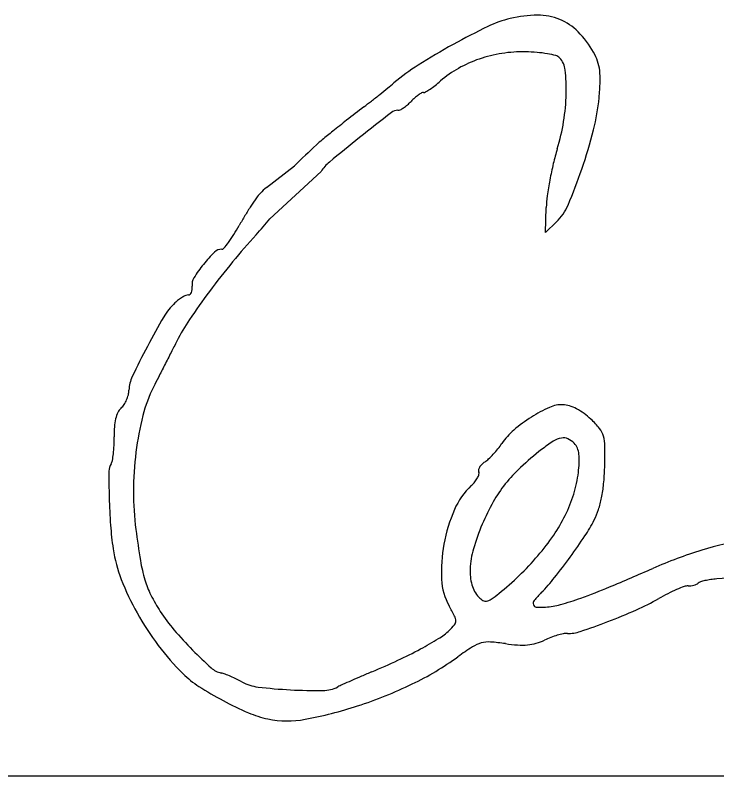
# Model space of a CAD drawing. Extents: x -8.2 to 38.5, y -0.1 to 21.9.
# Drawn here: x 25.7452 to 26.0414, y 8.5807 to 8.9019 of the extents above; entities that cross this region are included whole.
import ezdxf

# ---------------------------------------------------------------- set-up
doc = ezdxf.new("R2010")
doc.units = 0
doc.layers.add('GM_X_Adjacent_County', color=7, linetype='Continuous')
doc.layers.add('GM_X_Township', color=7, linetype='Continuous')

msp = doc.modelspace()

# ---------------------------------------------------------------- linework, layer by layer
at = {"layer": 'GM_X_Adjacent_County'}
for p, q in [((25.851364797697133, 8.82916823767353), (25.863100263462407, 8.838324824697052)), ((25.874353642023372, 8.835845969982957), (25.85275276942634, 8.815832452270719))]:
    msp.add_line(p, q, dxfattribs=at)
msp.add_lwpolyline([(25.97375118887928, 8.81457121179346), (25.969139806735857, 8.810065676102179), (25.96943275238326, 8.820616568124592)], dxfattribs=at)
for centre, radius, start, end in [((25.964927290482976, 8.855544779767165), 0.0462100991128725, 103.35937321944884, 115.87041290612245), ((25.9660744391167, 8.850714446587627), 0.05117478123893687, 90.3856925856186, 103.35939476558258), ((25.965894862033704, 8.877392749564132), 0.024495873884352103, 67.87696334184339, 90.38572402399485), ((26.078483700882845, 8.621377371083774), 0.3064588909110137, 115.8704502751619, 118.96423443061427), ((25.966482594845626, 8.878838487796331), 0.02293523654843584, 44.45543202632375, 67.87696833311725), ((25.953072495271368, 8.865680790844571), 0.041722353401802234, 29.489655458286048, 44.455547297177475), ((26.073389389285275, 8.630581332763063), 0.2959391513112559, 118.96423774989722, 122.26860014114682), ((25.959274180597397, 8.83053225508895), 0.05587377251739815, 98.81232417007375, 108.94500715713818), ((25.959650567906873, 8.828103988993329), 0.05833103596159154, 89.00143056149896, 98.81226302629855), ((25.959421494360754, 8.814965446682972), 0.07147157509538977, 85.09555751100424, 89.00137639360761), ((25.961253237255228, 8.836312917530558), 0.05004566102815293, 79.99381228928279, 85.09550239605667), ((25.96250742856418, 8.843421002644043), 0.042827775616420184, 75.12012067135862, 79.99388158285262), ((25.972663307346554, 8.881643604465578), 0.003278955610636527, 43.19002363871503, 75.12016240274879), ((25.969346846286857, 8.874884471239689), 0.023025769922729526, 19.110921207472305, 29.489711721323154), ((25.958351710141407, 8.833219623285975), 0.05303248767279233, 108.94498713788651, 119.35007955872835), ((25.96850311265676, 8.877738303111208), 0.008984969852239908, 6.405270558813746, 43.18993733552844), ((25.973437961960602, 8.876301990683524), 0.018696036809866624, 6.977713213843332, 19.111007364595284), ((25.966229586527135, 8.800297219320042), 0.09522366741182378, 122.2685959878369, 129.96236112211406), ((25.95469564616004, 8.83972132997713), 0.04557333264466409, 119.350079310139, 131.0077272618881), ((25.90434660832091, 8.870536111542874), 0.07354446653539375, 358.5804936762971, 6.4052013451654), ((25.96251566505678, 8.87496517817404), 0.02969983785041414, 357.79932379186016, 6.97778110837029), ((25.772475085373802, 9.031512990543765), 0.20644094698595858, 309.04382681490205, 309.9623878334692), ((25.89892054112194, 8.902445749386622), 0.03833276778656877, 303.98754924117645, 307.99417864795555), ((25.88801063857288, 8.916412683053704), 0.0560556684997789, 307.99419727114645, 311.0077815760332), ((25.871529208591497, 8.878461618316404), 0.12075345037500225, 354.56277742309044, 357.7993154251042), ((25.511965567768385, 9.353139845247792), 0.6203368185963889, 308.2022043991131, 308.62092148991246), ((25.534659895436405, 9.324731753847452), 0.5839767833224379, 308.6209630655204, 309.04380543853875), ((25.926907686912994, 8.85216803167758), 0.019706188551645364, 125.7160745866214, 131.4311749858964), ((25.925042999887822, 8.854761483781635), 0.016511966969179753, 120.09396811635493, 125.71607708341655), ((25.91754008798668, 8.867707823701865), 0.0015486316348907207, 88.18444507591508, 120.09390535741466), ((25.917641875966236, 8.870918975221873), 0.0016641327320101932, 268.18441648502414, 300.58170387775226), ((25.899650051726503, 8.901363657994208), 0.037027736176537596, 300.58171535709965, 303.9875841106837), ((25.891174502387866, 8.870862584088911), 0.08672061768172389, 350.78664618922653, 358.58045004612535), ((25.64739402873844, 9.18105443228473), 0.4013522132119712, 307.6219282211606, 308.20221863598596), ((25.896326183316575, 8.880927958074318), 0.02224981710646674, 310.56028028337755, 316.03969191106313), ((25.93124360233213, 8.84725527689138), 0.02625869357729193, 131.43115286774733, 136.03963331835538), ((25.903252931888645, 8.87544212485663), 0.08888635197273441, 345.6687031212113, 354.56272848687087), ((26.747850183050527, 7.753214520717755), 1.4013486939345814, 127.62194736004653, 127.9978073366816), ((25.906657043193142, 8.857493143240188), 0.0042289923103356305, 88.18436655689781, 127.97851405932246), ((25.906852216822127, 8.863650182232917), 0.0019311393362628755, 268.1843893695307, 297.5374893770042), ((25.900977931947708, 8.874916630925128), 0.014637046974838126, 297.53738611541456, 304.1330590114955), ((25.89909896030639, 8.877688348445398), 0.01798562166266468, 304.13317647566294, 310.5603067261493), ((26.910802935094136, 7.571250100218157), 1.6360163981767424, 127.97849278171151, 128.57803445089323), ((26.260255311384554, 8.377356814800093), 0.6093244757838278, 127.99781233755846, 128.69819376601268), ((25.89095883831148, 8.87089754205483), 0.086939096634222, 343.0075084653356, 350.7866615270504), ((26.149529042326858, 8.515574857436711), 0.4322241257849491, 128.6982051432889, 129.46229882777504), ((25.781166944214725, 8.906632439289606), 0.21489359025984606, 341.0696267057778, 345.6687144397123), ((25.906691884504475, 8.810555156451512), 0.05014656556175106, 129.46231276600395, 133.19079312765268), ((26.439877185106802, 8.161632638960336), 0.8808193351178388, 128.57803346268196, 129.6441856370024), ((26.73333814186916, 7.92998412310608), 1.2579335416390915, 133.19083479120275, 133.772729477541), ((26.07224856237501, 8.815497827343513), 0.10262643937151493, 163.0075826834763, 166.62699991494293), ((25.88877568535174, 8.826754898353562), 0.017048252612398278, 129.64421145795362, 147.77433039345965), ((26.11714249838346, 8.804824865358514), 0.14877161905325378, 166.6269730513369, 169.367185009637), ((25.764502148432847, 8.912348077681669), 0.23251130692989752, 337.05403114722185, 341.06959595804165), ((26.10660958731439, 8.806802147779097), 0.13805472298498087, 169.3671267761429, 172.1451484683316), ((25.861419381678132, 8.814601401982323), 0.017574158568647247, 136.77963403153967, 144.90420818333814), ((25.86736928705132, 8.809010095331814), 0.025738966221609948, 128.44769993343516, 136.7796464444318), ((25.945885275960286, 8.755247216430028), 0.1208088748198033, 144.90427479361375, 146.86213854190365), ((26.015807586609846, 8.819329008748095), 0.04639270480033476, 172.14510309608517, 178.40963806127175), ((25.958699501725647, 8.746881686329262), 0.13611202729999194, 146.86214911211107, 148.8624085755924), ((25.958439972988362, 8.830242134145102), 0.02190915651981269, 314.3348187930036, 337.05397044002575), ((25.96175683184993, 8.745034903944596), 0.13968384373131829, 148.86249774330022, 150.8242573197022), ((25.6617160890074, 8.978308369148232), 0.25078563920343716, 317.60037896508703, 319.6189716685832), ((25.760607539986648, 8.85734156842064), 0.09069372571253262, 327.96954867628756, 330.82433511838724), ((25.792372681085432, 8.837469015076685), 0.05322450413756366, 323.71434375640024, 327.9695560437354), ((26.055037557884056, 8.619161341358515), 0.2818383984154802, 137.60038749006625, 140.67927744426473), ((25.789055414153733, 8.839904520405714), 0.05733983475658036, 320.5229388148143, 323.7143366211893), ((25.871649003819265, 8.75897126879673), 0.06023417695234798, 134.64388356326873, 141.24138840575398), ((25.83224443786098, 8.798868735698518), 0.00415808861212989, 88.18440759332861, 134.64388743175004), ((25.832413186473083, 8.804192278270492), 0.0011681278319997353, 268.1844389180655, 320.5228451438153), ((26.103641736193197, 8.57934964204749), 0.3446662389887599, 140.6792419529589, 143.32687672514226), ((25.870178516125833, 8.76015185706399), 0.058348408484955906, 141.24141420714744, 148.08278929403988), ((25.825193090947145, 8.788171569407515), 0.0053503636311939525, 148.08278468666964, 187.52776124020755), ((26.074777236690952, 8.60084345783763), 0.30867813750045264, 143.32686722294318, 146.02949844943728), ((25.817598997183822, 8.785708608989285), 0.002207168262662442, 311.15825769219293, 336.65867156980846), ((25.816125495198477, 8.786344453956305), 0.0038120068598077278, 336.65874930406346, 355.3617772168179), ((25.813176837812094, 8.786583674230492), 0.006770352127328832, 355.36180248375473, 7.527777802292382), ((25.82519669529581, 8.767372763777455), 0.018105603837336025, 127.5464282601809, 133.8725669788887), ((25.824078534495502, 8.76882757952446), 0.01627072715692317, 120.69255075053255, 127.5465196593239), ((25.822556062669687, 8.77139250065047), 0.013287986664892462, 113.51877175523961, 120.69260965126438), ((25.81821803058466, 8.781360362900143), 0.002417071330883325, 88.18432426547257, 113.51880472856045), ((25.818329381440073, 8.784873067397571), 0.0010973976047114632, 268.18444638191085, 311.15835810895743), ((25.83212682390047, 8.76016442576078), 0.028104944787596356, 133.8726174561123, 149.43060565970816), ((26.059194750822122, 8.626040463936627), 0.29182654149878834, 149.43060098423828, 152.223288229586), ((25.891500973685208, 8.72432754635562), 0.087683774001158, 146.02946002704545, 152.92624762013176), ((29.641083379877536, 6.807729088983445), 4.298707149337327, 152.92616205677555, 152.99675045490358), ((26.111240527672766, 8.598626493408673), 0.3506507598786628, 152.22323410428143, 154.55807093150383), ((32.23723985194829, 5.484726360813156), 7.212530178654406, 152.9966834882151, 153.0445827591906), ((31.98595307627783, 5.6125205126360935), 6.930614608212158, 153.04460737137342, 153.0927358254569), ((25.807327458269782, 8.743207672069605), 0.014099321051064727, 154.55807084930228, 178.55552404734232), ((28.234382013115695, 7.516401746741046), 2.723590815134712, 153.0927828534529, 153.18949812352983), ((25.78455092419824, 8.743782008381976), 0.00868445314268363, 345.4159837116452, 358.55553338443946), ((25.855530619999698, 8.718593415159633), 0.058220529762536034, 153.1895242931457, 165.87124711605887), ((25.779001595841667, 8.745225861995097), 0.014418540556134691, 336.4278502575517, 345.4159265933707), ((25.784623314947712, 8.741671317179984), 0.007764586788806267, 313.1844307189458, 327.38520780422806), ((25.77921139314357, 8.745134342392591), 0.014189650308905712, 327.38524916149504, 336.42778672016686), ((25.97608173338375, 8.724402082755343), 0.013006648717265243, 88.1843972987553, 114.0523495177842), ((25.976184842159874, 8.72765469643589), 0.00975240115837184, 71.99509628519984, 88.18442456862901), ((25.972941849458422, 8.71767666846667), 0.020244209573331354, 62.61988923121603, 71.99512125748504), ((25.800046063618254, 8.72844851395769), 0.012829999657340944, 153.75373209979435, 166.23141040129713), ((25.794438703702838, 8.731213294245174), 0.006578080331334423, 133.18441802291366, 153.75365751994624), ((25.995059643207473, 8.681881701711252), 0.05956998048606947, 114.05239057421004, 122.4159224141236), ((25.97096201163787, 8.71385398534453), 0.024549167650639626, 54.039096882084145, 62.61982640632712), ((25.96853398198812, 8.710507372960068), 0.02868379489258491, 46.403609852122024, 54.03899863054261), ((25.80711943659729, 8.72671521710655), 0.020112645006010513, 166.23135248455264, 176.04264247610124), ((25.922242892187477, 8.701800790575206), 0.1270138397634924, 165.87121871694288, 172.9486637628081), ((25.99650325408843, 8.679608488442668), 0.062262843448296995, 122.41599976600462, 130.8703948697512), ((25.959741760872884, 8.701273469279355), 0.04143401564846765, 38.97151306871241, 46.40360708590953), ((25.83422480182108, 8.724840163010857), 0.047282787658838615, 176.0427233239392, 181.22252555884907), ((25.984974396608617, 8.721685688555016), 0.008978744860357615, 15.856888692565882, 38.97152554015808), ((25.725674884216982, 8.72252363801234), 0.061291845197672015, 357.7804851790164, 1.2225567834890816), ((25.975112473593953, 8.704328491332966), 0.029572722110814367, 130.87041027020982, 145.62428483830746), ((25.9783097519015, 8.71979263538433), 0.015907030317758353, 0.32444985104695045, 15.85688745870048), ((25.922867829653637, 8.740068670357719), 0.033727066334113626, 320.903722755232, 325.6242273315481), ((26.006164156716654, 8.669034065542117), 0.06278811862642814, 122.54724498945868, 128.03879636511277), ((25.9776190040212, 8.71375953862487), 0.009729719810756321, 100.77294832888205, 122.54720076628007), ((25.976670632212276, 8.718743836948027), 0.004655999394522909, 65.86910273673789, 100.77289080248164), ((25.975188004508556, 8.715434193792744), 0.008282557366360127, 43.184380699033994, 65.86903720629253), ((25.975854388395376, 8.716059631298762), 0.007368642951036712, 4.090745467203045, 43.184362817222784), ((25.738632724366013, 8.722021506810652), 0.0483242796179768, 353.6667674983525, 357.78039183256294), ((25.93623909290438, 8.700069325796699), 0.1411167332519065, 172.94857650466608, 179.7418657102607), ((25.912955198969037, 8.748123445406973), 0.04649967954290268, 317.1930489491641, 320.9036577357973), ((26.05433001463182, 8.607470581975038), 0.140954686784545, 128.0388046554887, 132.79229750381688), ((25.75395711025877, 8.71852218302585), 0.24026326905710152, 358.184398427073, 0.32444818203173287), ((25.744024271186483, 8.721423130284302), 0.042899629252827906, 349.79368410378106, 353.6667392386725), ((25.9356338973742, 8.724527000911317), 0.013764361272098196, 304.64810777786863, 313.416956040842), ((25.915799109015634, 8.745489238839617), 0.04262322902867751, 313.4169862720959, 317.1931239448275), ((25.943232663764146, 8.713726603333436), 0.04007368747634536, 352.92892142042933, 4.090702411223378), ((25.790387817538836, 8.709318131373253), 0.005638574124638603, 146.46690108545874, 179.8167407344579), ((25.78260284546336, 8.714477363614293), 0.003700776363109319, 326.46687944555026, 349.79361023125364), ((25.944591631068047, 8.708908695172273), 0.003922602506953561, 149.1066776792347, 166.92428745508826), ((25.946525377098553, 8.707751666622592), 0.006176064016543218, 134.9692787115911, 149.10658610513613), ((25.948802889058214, 8.705471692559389), 0.00939869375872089, 124.64804516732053, 134.96919924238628), ((26.00086048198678, 8.665227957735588), 0.06224696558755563, 132.7922724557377, 141.54899176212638), ((25.881638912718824, 8.714474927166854), 0.11251733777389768, 354.62060370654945, 358.1843431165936), ((26.1929291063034, 8.708030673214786), 0.4081819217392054, 179.81674993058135, 181.37494194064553), ((25.934005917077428, 8.710020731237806), 0.007301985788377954, 331.29624602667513, 343.6738370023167), ((25.941941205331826, 8.709524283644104), 0.0012016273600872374, 166.92425548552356, 209.90192792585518), ((25.939835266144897, 8.708313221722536), 0.0012277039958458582, 343.67377861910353, 29.901882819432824), ((25.930423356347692, 8.71531551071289), 0.05298116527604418, 342.81088880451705, 352.9289326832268), ((25.926397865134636, 8.715370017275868), 0.016639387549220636, 313.18439671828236, 320.8255087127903), ((25.930825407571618, 8.711762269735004), 0.01092808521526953, 320.8255624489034, 331.2962940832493), ((25.95870726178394, 8.680945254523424), 0.030572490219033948, 133.184437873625, 156.58488178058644), ((25.996365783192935, 8.668796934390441), 0.05650763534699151, 141.54899375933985, 150.8212639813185), ((25.9363450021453, 8.709323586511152), 0.0575692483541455, 348.7364152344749, 354.62054447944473), ((26.024040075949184, 8.703977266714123), 0.23924425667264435, 181.37500090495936, 184.1789164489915), ((25.914821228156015, 8.700165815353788), 0.11969865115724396, 179.7418633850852, 187.4276161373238), ((25.92251889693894, 8.717760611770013), 0.06125516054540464, 333.7361689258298, 342.81097084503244), ((25.950602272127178, 8.706484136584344), 0.043031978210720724, 341.86708954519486, 348.7363999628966), ((26.03324978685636, 8.648200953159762), 0.09875244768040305, 150.82117844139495, 156.9256310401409), ((25.992659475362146, 8.666242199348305), 0.06757157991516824, 156.58489516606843, 169.51930365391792), ((25.962653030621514, 8.702537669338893), 0.030351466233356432, 332.94333225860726, 341.8671064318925), ((25.918143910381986, 8.719919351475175), 0.06613375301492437, 325.37315545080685, 333.73622953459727), ((25.928121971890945, 8.720175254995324), 0.06912618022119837, 326.45980004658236, 332.9432646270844), ((25.917461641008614, 8.696189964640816), 0.13238170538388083, 184.17887331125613, 188.5458873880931), ((26.02927508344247, 8.649894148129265), 0.09443212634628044, 156.92559835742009, 163.60210508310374), ((26.18468689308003, 8.735348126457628), 0.39184800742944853, 187.42770388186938, 189.36608847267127), ((25.882224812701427, 8.744723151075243), 0.10978475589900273, 319.6518589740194, 325.37314346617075), ((25.78040975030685, 8.818093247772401), 0.24634591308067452, 323.94180912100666, 326.4597427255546), ((26.072024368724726, 8.55718649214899), 0.12437152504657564, 98.22038537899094, 107.25216807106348), ((25.845965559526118, 8.68544625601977), 0.06008290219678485, 188.54588599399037, 201.27376168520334), ((25.990883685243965, 8.666570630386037), 0.06576567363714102, 169.51924076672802, 182.57289868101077), ((25.973220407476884, 8.666389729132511), 0.0360007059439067, 163.60215172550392, 177.31771911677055), ((26.094859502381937, 8.483656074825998), 0.20136610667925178, 107.25224456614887, 113.54746701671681), ((25.874154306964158, 8.751579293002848), 0.1203743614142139, 314.15955185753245, 319.6517903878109), ((25.77965457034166, 8.818643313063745), 0.24728018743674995, 321.3990851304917, 323.94176749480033), ((25.862969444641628, 8.682283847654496), 0.06578369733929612, 189.36616218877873, 196.62105054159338), ((25.9584196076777, 8.667083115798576), 0.0211836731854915, 177.3176813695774, 195.8014554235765), ((25.482972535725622, 9.887717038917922), 1.3302320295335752, 292.691024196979, 293.5474775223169), ((25.89493813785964, 8.704514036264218), 0.11263662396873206, 201.27376217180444, 209.22574474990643), ((25.83818745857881, 8.674886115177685), 0.039921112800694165, 196.62106927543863, 206.56435245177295), ((25.95002175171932, 8.664734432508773), 0.024862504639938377, 182.57281634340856, 209.55274591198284), ((25.87864662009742, 8.746953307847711), 0.1139260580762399, 308.4357158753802, 314.159519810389), ((25.90474648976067, 8.718780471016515), 0.08721590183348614, 315.86630690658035, 321.39908738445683), ((26.035156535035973, 8.660398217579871), 0.0022925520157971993, 106.83856487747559, 133.184297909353), ((26.042169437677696, 8.637226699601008), 0.026502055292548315, 102.45548771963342, 106.83853876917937), ((26.04298499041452, 8.633534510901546), 0.03028324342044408, 97.84475900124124, 102.45553035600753), ((26.044195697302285, 8.62474711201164), 0.03915365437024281, 94.04179794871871, 97.84474271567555), ((26.063175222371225, 8.356137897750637), 0.30843256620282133, 90.73942684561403, 94.04172701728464), ((25.950094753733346, 8.664727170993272), 0.012531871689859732, 195.8013666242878, 223.1844344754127), ((25.89759292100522, 8.896099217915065), 0.2554222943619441, 289.7823509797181, 292.6909869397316), ((26.050912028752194, 8.59812501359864), 0.06668349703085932, 113.34945964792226, 116.88364152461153), ((26.04874435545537, 8.603146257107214), 0.061214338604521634, 110.13625602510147, 113.34942197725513), ((26.029191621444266, 8.656472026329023), 0.004416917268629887, 88.18438390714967, 110.13623150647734), ((26.029570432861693, 8.668422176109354), 0.007539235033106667, 268.1843645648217, 277.3937118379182), ((26.029397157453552, 8.66975765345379), 0.008885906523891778, 277.39355979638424, 285.5350721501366), ((26.029703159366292, 8.668656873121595), 0.007743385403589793, 285.5350525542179, 294.070467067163), ((26.031790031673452, 8.66398513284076), 0.0026267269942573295, 294.07064437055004, 313.18453824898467), ((25.86574577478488, 8.688664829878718), 0.07073204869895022, 206.56433556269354, 213.0436781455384), ((25.9469440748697, 8.661770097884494), 0.008210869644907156, 223.18443927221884, 238.8827207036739), ((25.909374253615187, 8.708234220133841), 0.0644957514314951, 304.7574516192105, 308.4357539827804), ((26.003744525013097, 8.62273181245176), 0.050718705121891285, 135.86635794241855, 140.98683171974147), ((26.059924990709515, 8.58034710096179), 0.08661557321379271, 116.88369660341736, 119.788666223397), ((25.943847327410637, 8.656640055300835), 0.0022186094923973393, 238.88266378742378, 280.4094172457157), ((25.943368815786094, 8.659244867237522), 0.004867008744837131, 280.40937794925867, 304.7574477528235), ((25.965819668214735, 8.653457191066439), 0.0019094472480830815, 140.98684280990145, 195.9873956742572), ((25.96528056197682, 8.65330273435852), 0.0013486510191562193, 195.98744381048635, 266.2596337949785), ((25.967119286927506, 8.683078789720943), 0.03118815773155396, 273.6216869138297, 285.4221994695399), ((25.94377743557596, 8.767692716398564), 0.11896263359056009, 285.42220775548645, 289.7823488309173), ((25.965493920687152, 8.74530899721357), 0.10346244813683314, 293.94980412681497, 299.7885847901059), ((25.86950338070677, 8.691109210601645), 0.07521474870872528, 213.0437345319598, 220.40279523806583), ((25.83409430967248, 8.599004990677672), 0.10840238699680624, 26.92385307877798, 29.552697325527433), ((25.96717236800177, 8.682240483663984), 0.030348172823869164, 266.25961078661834, 273.62164780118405), ((25.90994270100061, 8.870374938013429), 0.24031063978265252, 290.8394154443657, 293.9496977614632), ((25.904348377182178, 8.70977851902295), 0.12341935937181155, 209.22563429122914, 216.87567448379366), ((25.926754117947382, 8.646062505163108), 0.004478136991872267, 0.4071960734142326, 26.9238972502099), ((25.91210584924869, 8.659534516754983), 0.02390837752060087, 313.18439068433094, 320.8781558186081), ((25.928653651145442, 8.64607600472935), 0.0025785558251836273, 320.87814523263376, 0.40720666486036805), ((25.891006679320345, 8.920122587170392), 0.2935403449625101, 288.4309258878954, 290.8393226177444), ((25.931898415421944, 8.744216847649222), 0.15715107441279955, 220.40280944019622, 224.64381725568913), ((25.909101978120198, 8.662735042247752), 0.02829775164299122, 301.58780391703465, 313.18441733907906), ((25.98515917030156, 8.603022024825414), 0.03863124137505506, 106.62935019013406, 110.9677267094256), ((25.983719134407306, 8.607843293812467), 0.033599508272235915, 102.21251779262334, 106.62924634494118), ((25.978108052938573, 8.633768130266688), 0.007074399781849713, 88.18431192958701, 102.21248291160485), ((25.978831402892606, 8.656586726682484), 0.015755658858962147, 268.18433910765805, 288.4309396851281), ((25.84704289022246, 8.763658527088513), 0.14677509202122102, 298.16296884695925, 301.5878555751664), ((25.945099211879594, 8.625517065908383), 0.011694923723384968, 86.30211442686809, 105.4421812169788), ((25.940977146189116, 8.561739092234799), 0.07560596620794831, 81.48120109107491, 86.30204438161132), ((25.959538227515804, 8.657128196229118), 0.021242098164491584, 285.41785507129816, 295.5288081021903), ((25.98426680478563, 8.605350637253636), 0.03613749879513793, 110.96772737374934, 115.52878590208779), ((25.890477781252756, 8.699373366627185), 0.10607979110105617, 216.87566578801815, 225.44540991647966), ((25.956427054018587, 8.768442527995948), 0.19162624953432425, 224.64384471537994, 227.89733886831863), ((25.824502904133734, 8.805760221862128), 0.19453075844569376, 295.0241160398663, 298.16304092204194), ((26.005895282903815, 8.529033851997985), 0.12582588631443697, 122.52496865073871, 125.88638557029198), ((25.94565685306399, 8.62349837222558), 0.013789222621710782, 105.44218546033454, 122.52495701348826), ((25.96163853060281, 8.699677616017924), 0.06387137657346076, 261.4811454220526, 266.150334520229), ((25.95916888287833, 8.662976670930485), 0.027087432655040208, 266.15037273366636, 275.0141913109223), ((25.959749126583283, 8.656363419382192), 0.020448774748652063, 275.01416734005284, 285.41788749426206), ((25.858008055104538, 8.733434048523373), 0.12646377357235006, 295.68834663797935, 305.88644712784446), ((25.775888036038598, 8.90990099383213), 0.309459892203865, 292.8072723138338, 295.0240914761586), ((25.834142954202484, 8.633120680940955), 0.009238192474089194, 227.8973903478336, 257.372447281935), ((25.829062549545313, 8.610443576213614), 0.01400103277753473, 69.967975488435, 77.37236739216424), ((26.103800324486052, 8.130104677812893), 0.5364767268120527, 112.80723576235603, 113.32473036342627), ((25.84506098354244, 8.653244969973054), 0.04134560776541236, 225.4454841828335, 237.33856810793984), ((25.81673943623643, 8.576644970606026), 0.049976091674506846, 67.09574283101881, 69.9679444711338), ((25.814707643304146, 8.571835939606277), 0.055196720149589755, 64.26620318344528, 67.09578335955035), ((25.820105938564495, 8.583035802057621), 0.042763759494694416, 60.83997373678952, 64.26623525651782), ((26.064278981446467, 8.220727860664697), 0.43760950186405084, 113.88785629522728, 114.41612244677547), ((26.081178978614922, 8.182568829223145), 0.4793434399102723, 113.32474543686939, 113.88784722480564), ((25.901436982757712, 8.741189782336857), 0.14580872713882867, 237.33856971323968, 241.99309716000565), ((25.849896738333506, 8.636427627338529), 0.018376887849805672, 240.84001947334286, 263.2075903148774), ((25.872514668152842, 8.82632337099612), 0.2096148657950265, 263.2076589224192, 266.9640921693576), ((25.875029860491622, 8.630618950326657), 0.013921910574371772, 270.49064791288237, 297.182583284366), ((25.902396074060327, 8.577330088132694), 0.04598311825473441, 114.41617327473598, 117.1825083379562), ((25.831321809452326, 8.788912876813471), 0.18802720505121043, 288.1124756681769, 295.6883424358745), ((25.873237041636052, 8.83994351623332), 0.2232541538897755, 266.9640890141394, 270.4907096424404), ((25.901449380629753, 8.741213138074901), 0.1458351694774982, 241.99310555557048, 246.6526729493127), ((25.83654682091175, 8.772938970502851), 0.17122046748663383, 280.4596616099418, 288.112448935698), ((25.860414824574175, 8.646148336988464), 0.04229217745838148, 246.65275039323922, 258.36411650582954), ((25.86017168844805, 8.64496765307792), 0.04108671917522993, 258.3641244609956, 280.45970940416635)]:
    msp.add_arc(centre, radius, start, end, dxfattribs=at)
at = {"layer": 'GM_X_Township'}
msp.add_line((24.591264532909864, 8.580698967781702), (28.091264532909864, 8.580698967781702), dxfattribs=at)

doc.saveas('drawing.dxf')
